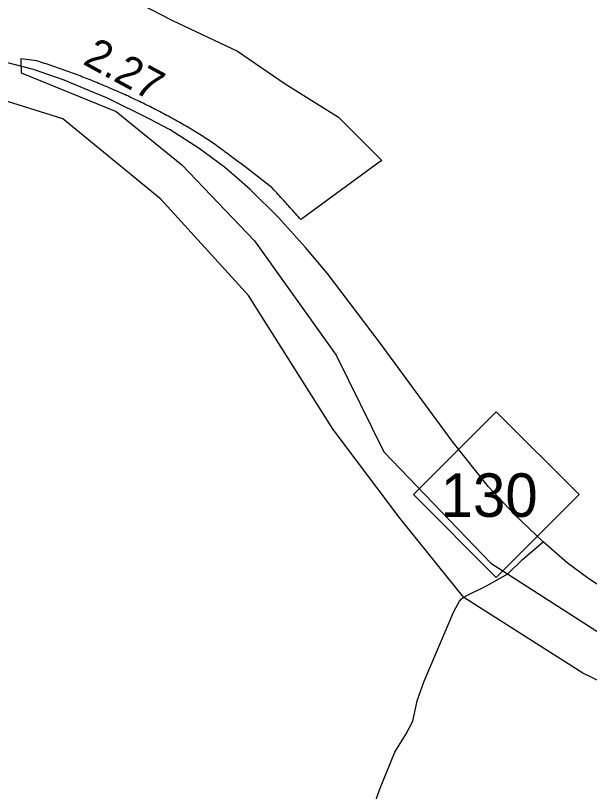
# Model space of a CAD drawing. Extents: x 2104537 to 2336408, y 34176 to 229611.
# Drawn here: x 2168353 to 2170660, y 87487 to 90607 of the extents above; entities that cross this region are included whole.
import ezdxf

# ---------------------------------------------------------------- set-up
doc = ezdxf.new("R2010")
doc.units = 0
for name, color, linetype in [('Exist Boundary Political City Limit New', 7, 'Continuous'), ('Exist Road Non-System Type 51', 7, 'Continuous'), ('Exist Road Primary NC Attributed', 7, 'Continuous'), ('Exist Road Primary NC Mileage Hundredths English Label', 7, 'Continuous'), ('Exist Road Primary NC Shield CELL', 7, 'Continuous'), ('Exist Road Primary NC Shield Number Label', 7, 'Continuous'), ('Map Preparation Boundary City Limit Buffer Line', 7, 'Continuous')]:
    doc.layers.add(name, color=color, linetype=linetype)

msp = doc.modelspace()

# ---------------------------------------------------------------- linework, layer by layer
at = {"layer": 'Exist Boundary Political City Limit New'}
for points in [[(2168732.2, 90718.4), (2168984, 90587.1), (2169245.5, 90463.6), (2169436.5, 90332), (2169651.5, 90197.7), (2169824.8, 90024.4), (2169804, 90009.1), (2169507, 89791.7), (2169500, 89786.6), (2169494.5, 89792.8), (2169489.2, 89798.7), (2169483.8, 89804.6), (2169478.5, 89810.6), (2169473, 89816.5), (2169467.8, 89822.4), (2169462.2, 89828.4), (2169457, 89834.3), (2169451.5, 89840.2), (2169446.2, 89846.1), (2169440.8, 89852.1), (2169435.5, 89858), (2169430, 89863.9), (2169424.8, 89869.8), (2169419.2, 89875.7), (2169414, 89881.6), (2169408.5, 89887.5), (2169403, 89893.4), (2169397.8, 89899.3), (2169392.2, 89905.2), (2169382.5, 89915.8), (2169372.8, 89923.5), (2169360.5, 89932.9), (2169274.2, 90000), (2169225.8, 90035.2), (2169219.8, 90039.9), (2169213.5, 90044.5), (2169207.5, 90049.1), (2169201.5, 90053.7), (2169195.5, 90058.2), (2169194.5, 90059), (2169189.5, 90062.8), (2169183.5, 90067.3), (2169177.2, 90071.8), (2169171.2, 90076.3), (2169165.2, 90080.8), (2169159, 90085.2), (2169152.8, 90089.6), (2169146.5, 90094), (2169140.2, 90098.4), (2169133.8, 90102.8), (2169127.2, 90107.1), (2169120.5, 90111.5), (2169113.8, 90115.8), (2169107, 90120.1), (2169100.2, 90124.3)], [(2168739, 90312.1), (2168731.5, 90315.3), (2168724, 90318.5), (2168716.8, 90321.7), (2168709.2, 90324.9), (2168701, 90328), (2168693.8, 90331.1), (2168686.2, 90334.2), (2168679, 90337.3), (2168671.5, 90340.3), (2168664.2, 90343.4), (2168656.8, 90346.4), (2168649.2, 90349.4), (2168642, 90352.3), (2168634.5, 90355.3), (2168627, 90358.2), (2168619.5, 90361.1), (2168615, 90362.9), (2168612, 90364), (2168604.8, 90366.9), (2168597.2, 90369.7), (2168589.8, 90372.5), (2168582.2, 90375.3), (2168574.5, 90378.1), (2168567, 90380.8), (2168559.5, 90383.6), (2168552, 90386.3), (2168544.5, 90389), (2168537, 90391.6), (2168529.5, 90394.3), (2168521.8, 90396.9), (2168514.2, 90399.5), (2168506.8, 90402.1), (2168499, 90404.6), (2168491.5, 90407.1), (2168484, 90409.7), (2168476.2, 90412.1), (2168468.8, 90414.6), (2168461, 90417.1), (2168453.5, 90419.5), (2168445.8, 90421.9), (2168438.2, 90424.2), (2168373.5, 90432.5), (2168375.5, 90377), (2168757.8, 90221.6), (2169020.8, 90006.5), (2169313.2, 89701.7), (2169641.8, 89241.5), (2169833, 88853), (2170263, 88404.8), (2170812.5, 88052.2)], [(2176281.2, 85056.6), (2175220.8, 85661.8), (2171810.2, 87370.9), (2171081.5, 87747.4), (2170633.5, 87962.5), (2170155.5, 88267.4), (2169898.8, 88584.1), (2169630, 88942.7), (2169289.5, 89480.6), (2168937, 89869), (2168542.8, 90191.8), (2168160.5, 90311.3)], [(2169100.2, 90124.3), (2169093.2, 90128.6), (2169086.5, 90132.8), (2169079.5, 90137), (2169072.8, 90141.2), (2169065.8, 90145.4), (2169058.8, 90149.6), (2169052, 90153.7), (2169045, 90157.8), (2169038, 90161.9), (2169031, 90166), (2169024, 90170), (2169017, 90174), (2169010, 90178.1), (2169002.8, 90182.1), (2168995.8, 90186), (2168990.5, 90189), (2168988.5, 90190), (2168981.5, 90193.9), (2168978, 90195.8), (2168974.2, 90197.8), (2168967.2, 90201.7), (2168960, 90205.6), (2168952.8, 90209.4), (2168945.8, 90213.3), (2168938.5, 90217.1), (2168931.2, 90220.9), (2168924, 90224.6), (2168916.8, 90228.4), (2168909.5, 90232.1), (2168902.2, 90235.8), (2168895, 90239.5), (2168887.8, 90243.2), (2168880.2, 90246.8), (2168873, 90250.4), (2168865.5, 90254), (2168858.2, 90257.6), (2168850.8, 90261.2), (2168843.5, 90264.7), (2168836, 90268.2), (2168828.5, 90271.7), (2168821.2, 90275.2), (2168813.8, 90278.7), (2168806.2, 90282.1), (2168799.5, 90285.3), (2168798.8, 90285.5), (2168791.5, 90288.9), (2168784, 90292.3), (2168776.5, 90295.6), (2168769, 90299), (2168761.5, 90302.3), (2168754, 90305.6), (2168746.5, 90308.8), (2168739, 90312.1)]]:
    msp.add_lwpolyline(points, dxfattribs=at)
at = {"layer": 'Exist Road Non-System Type 51'}
msp.add_lwpolyline([(2169774.7, 87377.7), (2169819.1, 87500.9), (2169877.7, 87645.7), (2169923.1, 87718.7), (2169950.3, 87770.3), (2169967.7, 87852), (2169995.4, 87931.2), (2170114.7, 88211.1), (2170137.5, 88252.6), (2170145.9, 88262.3), (2170161.8, 88272.2), (2170246.6, 88314.5), (2170331.5, 88362.7), (2170390.7, 88419.6), (2170474.1, 88490.2)], dxfattribs=at)
at = {"layer": 'Exist Road Primary NC Attributed'}
msp.add_lwpolyline([(2170760, 88274.7), (2170657.3, 88342.6), (2170570.6, 88406.3), (2170474.1, 88490.2), (2170358.1, 88600.4), (2170254.3, 88712.3), (2170107.9, 88895.3), (2169815.7, 89293), (2169604.9, 89571), (2169519, 89674.7), (2169409.4, 89794.6), (2169295.5, 89907.1), (2169240.3, 89956), (2169193.2, 89997), (2169090.7, 90072.8), (2168974.3, 90147.2), (2168893.1, 90190.8), (2168722.5, 90274.1), (2168647.3, 90305.4), (2168548.2, 90346.8), (2168425.3, 90389.7), (2168268.1, 90429.7)], dxfattribs=at)
at = {"layer": 'Exist Road Primary NC Shield CELL'}
msp.add_lwpolyline([(2169952.3, 88680.8), (2170285.3, 89013.8), (2170618.3, 88680.8), (2170285.3, 88347.9)], close=True, dxfattribs=at)
at = {"layer": 'Map Preparation Boundary City Limit Buffer Line'}
for points in [[(2168732.2, 90718.4), (2168984, 90587.1), (2169245.5, 90463.6), (2169436.5, 90332), (2169651.5, 90197.7), (2169824.8, 90024.4), (2169804, 90009.1), (2169507, 89791.7), (2169500, 89786.6), (2169494.5, 89792.8), (2169489.2, 89798.7), (2169483.8, 89804.6), (2169478.5, 89810.6), (2169473, 89816.5), (2169467.8, 89822.4), (2169462.2, 89828.4), (2169457, 89834.3), (2169451.5, 89840.2), (2169446.2, 89846.1), (2169440.8, 89852.1), (2169435.5, 89858), (2169430, 89863.9), (2169424.8, 89869.8), (2169419.2, 89875.7), (2169414, 89881.6), (2169408.5, 89887.5), (2169403, 89893.4), (2169397.8, 89899.3), (2169392.2, 89905.2), (2169382.5, 89915.8), (2169372.8, 89923.5), (2169360.5, 89932.9), (2169274.2, 90000), (2169225.8, 90035.2), (2169219.8, 90039.9), (2169213.5, 90044.5), (2169207.5, 90049.1), (2169201.5, 90053.7), (2169195.5, 90058.2), (2169194.5, 90059), (2169189.5, 90062.8), (2169183.5, 90067.3), (2169177.2, 90071.8), (2169171.2, 90076.3), (2169165.2, 90080.8), (2169159, 90085.2), (2169152.8, 90089.6), (2169146.5, 90094), (2169140.2, 90098.4), (2169133.8, 90102.8), (2169127.2, 90107.1), (2169120.5, 90111.5), (2169113.8, 90115.8), (2169107, 90120.1), (2169100.2, 90124.3)], [(2168739, 90312.1), (2168731.5, 90315.3), (2168724, 90318.5), (2168716.8, 90321.7), (2168709.2, 90324.9), (2168701, 90328), (2168693.8, 90331.1), (2168686.2, 90334.2), (2168679, 90337.3), (2168671.5, 90340.3), (2168664.2, 90343.4), (2168656.8, 90346.4), (2168649.2, 90349.4), (2168642, 90352.3), (2168634.5, 90355.3), (2168627, 90358.2), (2168619.5, 90361.1), (2168615, 90362.9), (2168612, 90364), (2168604.8, 90366.9), (2168597.2, 90369.7), (2168589.8, 90372.5), (2168582.2, 90375.3), (2168574.5, 90378.1), (2168567, 90380.8), (2168559.5, 90383.6), (2168552, 90386.3), (2168544.5, 90389), (2168537, 90391.6), (2168529.5, 90394.3), (2168521.8, 90396.9), (2168514.2, 90399.5), (2168506.8, 90402.1), (2168499, 90404.6), (2168491.5, 90407.1), (2168484, 90409.7), (2168476.2, 90412.1), (2168468.8, 90414.6), (2168461, 90417.1), (2168453.5, 90419.5), (2168445.8, 90421.9), (2168438.2, 90424.2), (2168373.5, 90432.5), (2168375.5, 90377), (2168757.8, 90221.6), (2169020.8, 90006.5), (2169313.2, 89701.7), (2169641.8, 89241.5), (2169833, 88853), (2170263, 88404.8), (2170812.5, 88052.2)], [(2176281.2, 85056.6), (2175220.8, 85661.8), (2171810.2, 87370.9), (2171081.5, 87747.4), (2170633.5, 87962.5), (2170155.5, 88267.4), (2169898.8, 88584.1), (2169630, 88942.7), (2169289.5, 89480.6), (2168937, 89869), (2168542.8, 90191.8), (2168160.5, 90311.3)], [(2169100.2, 90124.3), (2169093.2, 90128.6), (2169086.5, 90132.8), (2169079.5, 90137), (2169072.8, 90141.2), (2169065.8, 90145.4), (2169058.8, 90149.6), (2169052, 90153.7), (2169045, 90157.8), (2169038, 90161.9), (2169031, 90166), (2169024, 90170), (2169017, 90174), (2169010, 90178.1), (2169002.8, 90182.1), (2168995.8, 90186), (2168990.5, 90189), (2168988.5, 90190), (2168981.5, 90193.9), (2168978, 90195.8), (2168974.2, 90197.8), (2168967.2, 90201.7), (2168960, 90205.6), (2168952.8, 90209.4), (2168945.8, 90213.3), (2168938.5, 90217.1), (2168931.2, 90220.9), (2168924, 90224.6), (2168916.8, 90228.4), (2168909.5, 90232.1), (2168902.2, 90235.8), (2168895, 90239.5), (2168887.8, 90243.2), (2168880.2, 90246.8), (2168873, 90250.4), (2168865.5, 90254), (2168858.2, 90257.6), (2168850.8, 90261.2), (2168843.5, 90264.7), (2168836, 90268.2), (2168828.5, 90271.7), (2168821.2, 90275.2), (2168813.8, 90278.7), (2168806.2, 90282.1), (2168799.5, 90285.3), (2168798.8, 90285.5), (2168791.5, 90288.9), (2168784, 90292.3), (2168776.5, 90295.6), (2168769, 90299), (2168761.5, 90302.3), (2168754, 90305.6), (2168746.5, 90308.8), (2168739, 90312.1)]]:
    msp.add_lwpolyline(points, dxfattribs=at)

# ---------------------------------------------------------------- texts
at = {"layer": 'Exist Road Primary NC Mileage Hundredths English Label'}
msp.add_text('2.27', height=125, rotation=331.4564, dxfattribs=at).set_placement((2168618.7, 90413.8))
at = {"layer": 'Exist Road Primary NC Shield Number Label'}
msp.add_text('130', height=175, dxfattribs=at).set_placement((2170061.4, 88591.1))

doc.saveas('drawing.dxf')
